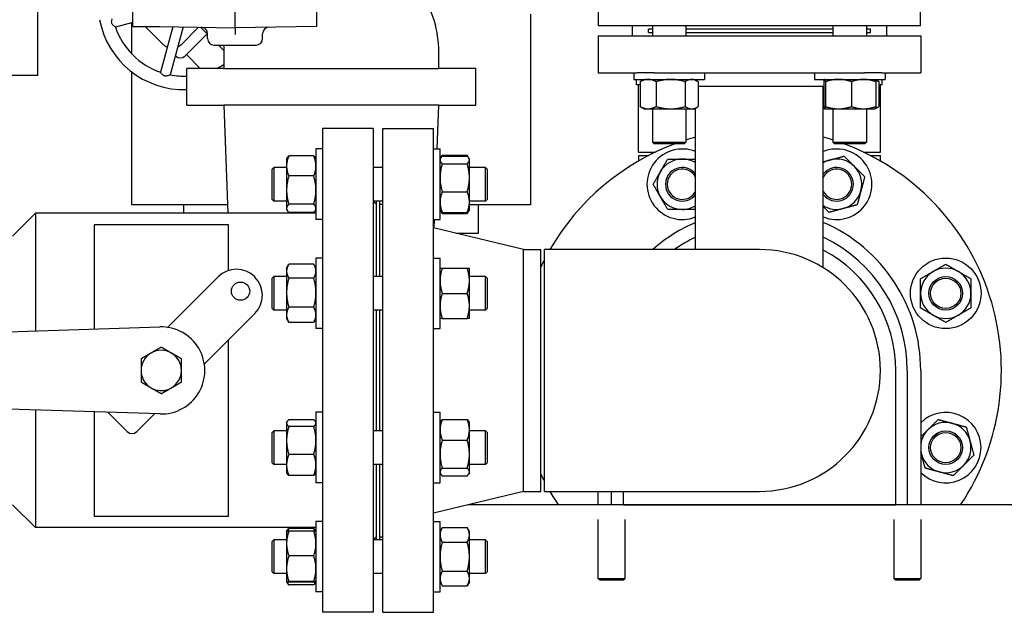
# Model space of a CAD drawing. Header units: inches. Extents: x 5 to 1128, y -85 to 748.
# Tile 261 of 656: x 352 to 370, y 183 to 194. Entities that reach past the tile are written whole.
import ezdxf

# ---------------------------------------------------------------- set-up
doc = ezdxf.new("R2010")
doc.units = ezdxf.units.IN
doc.header["$LTSCALE"] = 32
doc.header["$MEASUREMENT"] = 0
doc.layers.add('Visible (ANSI)', color=7, linetype='Continuous', lineweight=30)

msp = doc.modelspace()

# ---------------------------------------------------------------- linework, layer by layer
at = {"layer": 'Visible (ANSI)'}
for p, q in [((351.98361, 193.53191), (351.98361, 196.92941)), ((353.75531, 194.25702), (353.75531, 195.2067)), ((357.16731, 195.20787), (357.16731, 194.25904)), ((355.65331, 194.23261), (355.65331, 195.07461)), ((362.40957, 194.27166), (362.40957, 194.82678)), ((368.4017, 194.27166), (368.4017, 194.82678)), ((361.14674, 194.48667), (361.14674, 190.94367)), ((353.75531, 194.33163), (353.42959, 194.24435)), ((353.73674, 193.7441), (353.73674, 194.32665)), ((353.75531, 194.25702), (354.25531, 194.25702)), ((353.98374, 194.25702), (354.30835, 193.93241)), ((354.25531, 194.25702), (355.65331, 194.23261)), ((354.49334, 194.25286), (354.26674, 193.4072)), ((354.68706, 194.24948), (354.44834, 193.35854)), ((354.6619, 193.93241), (354.97397, 194.24447)), ((355.1346, 194.12226), (354.72267, 193.71033)), ((355.01308, 194.24379), (355.14131, 194.11556)), ((355.14131, 194.03361), (355.14131, 194.12363)), ((357.16731, 194.25904), (355.65331, 194.23261)), ((355.65331, 194.23261), (355.65331, 194.1126)), ((356.16531, 194.03361), (356.16531, 194.12363)), ((368.4017, 194.27166), (362.40957, 194.27166)), ((363.04343, 194.08617), (363.04343, 194.27166)), ((363.41375, 194.20867), (363.34313, 194.20867)), ((363.34313, 194.14617), (363.34313, 194.20867)), ((363.34313, 194.14617), (363.41375, 194.14617)), ((363.41375, 194.27166), (363.41375, 194.08617)), ((364.03875, 194.27166), (364.03875, 194.08617)), ((366.77251, 194.20867), (364.03875, 194.20867)), ((364.03875, 194.14617), (366.77251, 194.14617)), ((366.77251, 194.27166), (366.77251, 194.08617)), ((367.39751, 194.27166), (367.39751, 194.08617)), ((367.46813, 194.20867), (367.39751, 194.20867)), ((367.39751, 194.14617), (367.46813, 194.14617)), ((367.46813, 194.14617), (367.46813, 194.20867)), ((367.76783, 194.27166), (367.76783, 194.08617)), ((362.40563, 194.08617), (368.40563, 194.08617)), ((362.40563, 194.08617), (362.40563, 193.39617)), ((368.40563, 194.08617), (368.40563, 193.39617)), ((354.38979, 193.86643), (354.3678, 193.88842)), ((355.00344, 193.4795), (354.74764, 193.7353)), ((355.26131, 193.91361), (356.04531, 193.91361)), ((355.34325, 193.91361), (355.44188, 193.81499)), ((355.44174, 193.792), (355.44174, 193.4795)), ((359.44174, 193.4795), (359.44174, 193.792)), ((354.54589, 193.71033), (354.54329, 193.71293)), ((351.98361, 193.34441), (351.98361, 193.53191)), ((353.73674, 190.94367), (353.73674, 193.41077)), ((355.44174, 193.4795), (354.75424, 193.4795)), ((354.75424, 192.792), (354.75424, 193.4795)), ((355.44174, 193.4795), (359.44174, 193.4795)), ((360.12924, 193.4795), (359.44174, 193.4795)), ((360.12924, 192.792), (360.12924, 193.4795)), ((362.40563, 193.39617), (363.13136, 193.39617)), ((363.07, 193.39617), (363.07, 193.27417)), ((363.44918, 193.39617), (363.13136, 193.39617)), ((363.44918, 193.39617), (367.36208, 193.39617)), ((364.3825, 193.39617), (364.3825, 193.27417)), ((366.42876, 193.39617), (366.42876, 193.27417)), ((367.6799, 193.39617), (367.36208, 193.39617)), ((367.6799, 193.39617), (368.40563, 193.39617)), ((367.74126, 193.39617), (367.74126, 193.27417)), ((351.98361, 193.34441), (350.49361, 193.34441)), ((363.07, 193.27417), (364.3825, 193.27417)), ((363.12217, 193.17363), (363.12217, 193.27417)), ((363.18597, 193.2323), (363.18597, 192.76904)), ((363.2575, 193.27417), (363.20221, 193.24225)), ((363.48426, 193.2323), (363.48426, 192.76904)), ((364.02455, 193.2323), (364.02455, 192.76904)), ((364.195, 193.27417), (364.25029, 193.24225)), ((364.26654, 193.2323), (364.26654, 192.76904)), ((366.42876, 193.27417), (367.74126, 193.27417)), ((366.60085, 193.2323), (366.60085, 192.76904)), ((366.61626, 193.27417), (366.61541, 193.27368)), ((366.63336, 193.2323), (366.63336, 192.76904)), ((367.11752, 193.2323), (367.11752, 192.76904)), ((367.55376, 193.27417), (367.55461, 193.27368)), ((367.55461, 193.27368), (367.60905, 193.24225)), ((367.56917, 193.2323), (367.56917, 192.76904)), ((367.6253, 193.2323), (367.6253, 192.76904)), ((367.6891, 193.17363), (367.6891, 193.27417)), ((363.18597, 193.17363), (363.12217, 193.17363)), ((363.15563, 191.92117), (363.15563, 193.17363)), ((364.26654, 193.14617), (366.60085, 193.14617)), ((366.59313, 189.77367), (366.59313, 193.14617)), ((367.6891, 193.17363), (367.6253, 193.17363)), ((367.65563, 191.92117), (367.65563, 193.17363)), ((354.75424, 192.792), (355.44174, 192.792)), ((355.44174, 192.792), (355.51691, 190.78267)), ((359.44174, 192.792), (355.44174, 192.792)), ((359.41135, 191.97947), (359.44174, 192.792)), ((359.44174, 192.792), (360.12924, 192.792)), ((363.2575, 192.72717), (363.20221, 192.75909)), ((363.2575, 192.72717), (363.33511, 192.72717)), ((363.33511, 192.72717), (363.75441, 192.72717)), ((363.41375, 192.72717), (363.41375, 192.10808)), ((363.75441, 192.72717), (364.14555, 192.72717)), ((364.03875, 192.72717), (364.03875, 192.10808)), ((364.14555, 192.72717), (364.195, 192.72717)), ((364.195, 192.72717), (364.25029, 192.75909)), ((364.21813, 190.10867), (364.21813, 192.74052)), ((366.61541, 192.72766), (366.59313, 192.74052)), ((366.61626, 192.72717), (366.61541, 192.72766)), ((366.61626, 192.72717), (366.61711, 192.72717)), ((366.61711, 192.72717), (366.87544, 192.72717)), ((366.77251, 192.72717), (366.77251, 192.10808)), ((366.87544, 192.72717), (367.34335, 192.72717)), ((367.34335, 192.72717), (367.55376, 192.72717)), ((367.39751, 192.72717), (367.39751, 192.10808)), ((367.55376, 192.72717), (367.55461, 192.72766)), ((367.55461, 192.72766), (367.60905, 192.75909)), ((357.28063, 192.35867), (357.28063, 183.35867)), ((358.22063, 192.35867), (357.28063, 192.35867)), ((358.22063, 192.35867), (358.22063, 183.35867)), ((358.40313, 183.35867), (358.40313, 192.35867)), ((358.40313, 192.35867), (359.34313, 192.35867)), ((359.34313, 183.35867), (359.34313, 192.35867)), ((363.41375, 192.10808), (364.03875, 192.10808)), ((363.44505, 192.07678), (363.41375, 192.10808)), ((364.00745, 192.07678), (364.03875, 192.10808)), ((366.77251, 192.10808), (367.39751, 192.10808)), ((366.80381, 192.07678), (366.77251, 192.10808)), ((367.36621, 192.07678), (367.39751, 192.10808)), ((357.15863, 191.97992), (357.15863, 190.66742)), ((357.28063, 191.97992), (357.15863, 191.97992)), ((359.34313, 191.97947), (359.46513, 191.97947)), ((359.46513, 190.66697), (359.46513, 191.97947)), ((363.15563, 191.92117), (363.47015, 191.92117)), ((364.00745, 192.07678), (363.44505, 192.07678)), ((367.36621, 192.07678), (366.80381, 192.07678)), ((367.34112, 191.92117), (367.65563, 191.92117)), ((356.61163, 191.79242), (356.62327, 191.81258)), ((356.61163, 191.79242), (356.61163, 191.66374)), ((357.11677, 191.85), (356.6535, 191.85)), ((357.15863, 191.79242), (357.147, 191.81258)), ((359.46513, 191.79197), (359.47468, 191.8085)), ((359.47468, 191.8085), (359.507, 191.86448)), ((359.507, 191.86448), (359.97027, 191.86448)), ((359.507, 191.84604), (359.97027, 191.84604)), ((360.00259, 191.8085), (359.97027, 191.86448)), ((360.01213, 191.79197), (360.00259, 191.8085)), ((360.01213, 191.776), (360.01213, 191.79197)), ((360.01213, 191.44454), (360.01213, 191.776)), ((363.15563, 191.85867), (363.34408, 191.85867)), ((363.15563, 191.85867), (363.15563, 191.75578)), ((367.46719, 191.85867), (367.65563, 191.85867)), ((367.65563, 191.75578), (367.65563, 191.85867)), ((356.34313, 191.60442), (356.37443, 191.63572)), ((356.34313, 191.04202), (356.34313, 191.60442)), ((356.37443, 191.63572), (356.37443, 191.01072)), ((356.61163, 191.63572), (356.37443, 191.63572)), ((356.61163, 191.66374), (356.61163, 191.21432)), ((358.40313, 191.63572), (358.22063, 191.63572)), ((359.507, 191.70595), (359.97027, 191.70595)), ((360.31183, 191.63572), (360.01213, 191.63572)), ((360.31183, 191.01072), (360.31183, 191.63572)), ((360.34313, 191.60442), (360.31183, 191.63572)), ((360.34313, 191.60442), (360.34313, 191.04202)), ((357.11677, 191.47748), (356.6535, 191.47748)), ((360.01213, 190.99176), (360.01213, 191.44454)), ((356.61163, 191.21432), (356.61163, 190.87425)), ((359.507, 191.18313), (359.97027, 191.18313)), ((356.34313, 191.04202), (356.37443, 191.01072)), ((356.61163, 191.01072), (356.37443, 191.01072)), ((358.40313, 191.01072), (358.22063, 191.01072)), ((358.28063, 190.95367), (358.22358, 191.01072)), ((358.28063, 191.01072), (358.28063, 189.60623)), ((358.34313, 189.60623), (358.34313, 191.01072)), ((360.31183, 191.01072), (360.01213, 191.01072)), ((360.01213, 190.85447), (360.01213, 190.99176)), ((360.34313, 191.04202), (360.31183, 191.01072)), ((355.51088, 190.94367), (353.73674, 190.94367)), ((354.70174, 190.78267), (354.70174, 190.94367)), ((356.61163, 190.87425), (356.61163, 190.85492)), ((356.61163, 190.85492), (356.62327, 190.83476)), ((357.11677, 190.95115), (356.6535, 190.95115)), ((357.15863, 190.85492), (357.147, 190.83476)), ((358.34313, 190.95367), (358.40313, 190.95367)), ((359.46513, 190.85447), (359.47468, 190.83793)), ((359.47468, 190.83793), (359.507, 190.78195)), ((360.00259, 190.83793), (359.97027, 190.78195)), ((360.01213, 190.85447), (360.00259, 190.83793)), ((361.14674, 190.94367), (360.01213, 190.94367)), ((360.18174, 190.41367), (360.18174, 190.94367)), ((351.51663, 190.35867), (351.94063, 190.78267)), ((351.94063, 190.78267), (351.94063, 188.59516)), ((357.15863, 190.78267), (351.94063, 190.78267)), ((357.11677, 190.79734), (356.6535, 190.79734)), ((357.28063, 190.66742), (357.15863, 190.66742)), ((359.34313, 190.66697), (359.46513, 190.66697)), ((359.3564, 190.51046), (359.36225, 190.66697)), ((359.507, 190.8004), (359.97027, 190.8004)), ((359.507, 190.78195), (359.97027, 190.78195)), ((355.53063, 190.56917), (353.03063, 190.56917)), ((353.03063, 190.56917), (353.03063, 188.62959)), ((355.53063, 189.71703), (355.53063, 190.56917)), ((361.01647, 190.10867), (359.34313, 190.51367)), ((359.7563, 190.41367), (360.18174, 190.41367)), ((361.01647, 185.60867), (361.01647, 190.10867)), ((361.01647, 190.10867), (361.34313, 190.10867)), ((361.34313, 185.60867), (361.34313, 190.10867)), ((361.40563, 185.60867), (361.40563, 190.10867)), ((365.40563, 190.10867), (361.40563, 190.10867)), ((357.15863, 189.95035), (357.15863, 188.63785)), ((357.28063, 189.95035), (357.15863, 189.95035)), ((359.34313, 189.94998), (359.46513, 189.94998)), ((359.46513, 188.63748), (359.46513, 189.94998)), ((356.61163, 189.76285), (356.64892, 189.82743)), ((356.61163, 189.76285), (356.61163, 189.70608)), ((356.61163, 189.70608), (356.61163, 189.30645)), ((357.11677, 189.83517), (356.6535, 189.83517)), ((357.15863, 189.76285), (357.12134, 189.82743)), ((359.507, 189.76248), (359.97027, 189.76248)), ((360.01213, 189.52811), (360.01213, 189.76248)), ((366.58685, 189.77367), (366.59313, 189.77367)), ((354.41564, 188.67533), (355.34059, 189.60027)), ((356.01941, 189.60027), (356.02224, 189.59745)), ((356.34313, 189.57493), (356.37443, 189.60623)), ((356.34313, 189.01253), (356.34313, 189.57493)), ((356.37443, 189.60623), (356.37443, 188.98123)), ((356.61163, 189.60623), (356.37443, 189.60623)), ((357.11677, 189.57698), (356.6535, 189.57698)), ((358.40313, 189.60623), (358.22063, 189.60623)), ((360.31183, 189.60623), (360.01213, 189.60623)), ((360.01213, 189.05936), (360.01213, 189.52811)), ((360.31183, 188.98123), (360.31183, 189.60623)), ((360.34313, 189.57493), (360.31183, 189.60623)), ((360.34313, 189.57493), (360.34313, 189.01253)), ((356.61163, 189.30645), (356.61163, 188.89446)), ((359.507, 189.29373), (359.97027, 189.29373)), ((356.34313, 189.01253), (356.37443, 188.98123)), ((356.61163, 188.98123), (356.37443, 188.98123)), ((357.11677, 189.03591), (356.6535, 189.03591)), ((358.40313, 188.98123), (358.22063, 188.98123)), ((358.28063, 188.98123), (358.28063, 186.73611)), ((358.34313, 186.73611), (358.34313, 188.98123)), ((360.01213, 188.82498), (360.01213, 189.05936)), ((360.31183, 188.98123), (360.01213, 188.98123)), ((360.34313, 189.01253), (360.31183, 188.98123)), ((356.02224, 188.91862), (355.09729, 187.99368)), ((356.61163, 188.89446), (356.61163, 188.82535)), ((356.61163, 188.82535), (356.64892, 188.76076)), ((357.15863, 188.82535), (357.12134, 188.76076)), ((359.507, 188.82498), (359.97027, 188.82498)), ((340.64864, 188.23848), (354.25506, 188.66827)), ((357.11677, 188.75302), (356.6535, 188.75302)), ((357.28063, 188.63785), (357.15863, 188.63785)), ((359.34313, 188.63748), (359.46513, 188.63748)), ((355.53063, 185.14817), (355.53063, 188.42702)), ((367.94201, 185.35867), (367.94201, 187.85867)), ((368.15563, 187.85867), (368.15563, 185.35867)), ((368.40563, 187.85867), (368.40563, 185.35867)), ((354.06299, 187.55329), (354.12498, 187.5175)), ((354.46474, 187.53197), (354.47151, 187.53588)), ((354.25506, 187.04907), (340.64864, 187.47886)), ((351.94063, 187.12218), (351.94063, 184.93467)), ((353.03063, 187.08775), (353.03063, 185.14817)), ((353.64919, 186.72235), (353.29204, 187.07949)), ((354.14562, 187.04201), (353.82596, 186.72235)), ((357.15863, 187.07992), (357.15863, 185.76742)), ((357.28063, 187.07992), (357.15863, 187.07992)), ((359.34313, 187.07986), (359.46513, 187.07986)), ((359.46513, 185.76736), (359.46513, 187.07986)), ((356.61163, 186.89242), (356.61931, 186.90572)), ((356.61163, 186.89242), (356.61163, 186.87949)), ((356.61163, 186.87949), (356.61163, 186.55688)), ((357.11677, 186.94262), (356.6535, 186.94262)), ((357.11677, 186.81635), (356.6535, 186.81635)), ((357.15863, 186.89242), (357.15095, 186.90572)), ((359.46513, 186.89236), (359.47468, 186.90889)), ((359.507, 186.94643), (359.97027, 186.94643)), ((360.01213, 186.89236), (360.00259, 186.90889)), ((360.01213, 186.75506), (360.01213, 186.89236)), ((356.34313, 186.70481), (356.37443, 186.73611)), ((356.34313, 186.14241), (356.34313, 186.70481)), ((356.37443, 186.73611), (356.37443, 186.11111)), ((356.61163, 186.73611), (356.37443, 186.73611)), ((358.40313, 186.73611), (358.22063, 186.73611)), ((360.01213, 186.30229), (360.01213, 186.75506)), ((360.31183, 186.73611), (360.01213, 186.73611)), ((360.31183, 186.11111), (360.31183, 186.73611)), ((360.34313, 186.70481), (360.31183, 186.73611)), ((360.34313, 186.70481), (360.34313, 186.14241)), ((356.61163, 186.55688), (356.61163, 186.10106)), ((359.507, 186.5637), (359.97027, 186.5637)), ((357.11677, 186.2974), (356.6535, 186.2974)), ((360.01213, 185.97083), (360.01213, 186.30229)), ((356.34313, 186.14241), (356.37443, 186.11111)), ((356.61163, 186.11111), (356.37443, 186.11111)), ((356.61163, 186.10106), (356.61163, 185.95492)), ((358.40313, 186.11111), (358.22063, 186.11111)), ((358.28063, 186.11111), (358.28063, 184.70662)), ((358.34313, 184.70662), (358.34313, 186.11111)), ((360.31183, 186.11111), (360.01213, 186.11111)), ((360.34313, 186.14241), (360.31183, 186.11111)), ((356.61163, 185.95492), (356.61931, 185.94162)), ((357.11677, 185.90472), (356.6535, 185.90472)), ((357.15863, 185.95492), (357.15095, 185.94162)), ((359.46513, 185.95486), (359.47468, 185.93832)), ((359.507, 186.04087), (359.97027, 186.04087)), ((359.507, 185.90078), (359.97027, 185.90078)), ((360.01213, 185.95486), (360.00259, 185.93832)), ((360.01213, 185.95486), (360.01213, 185.97083)), ((357.28063, 185.76742), (357.15863, 185.76742)), ((359.34313, 185.76736), (359.46513, 185.76736)), ((361.01647, 185.60867), (359.34313, 185.20367)), ((361.01647, 185.60867), (361.34313, 185.60867)), ((361.40563, 185.60867), (365.40563, 185.60867)), ((362.40563, 185.35867), (362.40563, 185.60867)), ((362.65563, 185.35867), (362.65563, 185.60867)), ((362.86925, 185.60867), (362.86925, 185.35867)), ((351.51663, 185.35867), (351.94063, 184.93467)), ((372.44691, 185.35867), (359.98354, 185.35867)), ((362.86925, 185.35867), (367.94201, 185.35867)), ((353.03063, 185.14817), (355.53063, 185.14817)), ((357.15863, 185.0501), (357.15863, 183.7376)), ((357.28063, 185.0501), (357.15863, 185.0501)), ((359.34313, 185.05037), (359.46513, 185.05037)), ((359.46513, 183.73787), (359.46513, 185.05037)), ((362.40563, 183.98992), (362.40563, 185.08547)), ((362.90563, 183.98992), (362.90563, 185.08547)), ((367.90563, 185.08547), (367.90563, 183.98992)), ((368.40563, 185.08547), (368.40563, 183.98992)), ((357.15863, 184.93467), (351.94063, 184.93467)), ((356.61163, 184.8626), (356.61173, 184.86276)), ((356.61163, 184.8626), (356.61163, 184.63883)), ((356.61202, 184.8631), (356.62327, 184.88258)), ((357.11677, 184.92), (356.6535, 184.92)), ((357.11677, 184.86956), (356.6535, 184.86956)), ((357.15824, 184.8631), (357.147, 184.88258)), ((357.15863, 184.8626), (357.15854, 184.86276)), ((358.28063, 184.76367), (358.22358, 184.70662)), ((358.34313, 184.76367), (358.40313, 184.76367)), ((359.46513, 184.86287), (359.507, 184.93539)), ((359.507, 184.93539), (359.97027, 184.93539)), ((360.01213, 184.86287), (359.97027, 184.93539)), ((360.01213, 184.80007), (360.01213, 184.86287)), ((360.01213, 184.39412), (360.01213, 184.80007)), ((356.34313, 184.67532), (356.37443, 184.70662)), ((356.34313, 184.11292), (356.34313, 184.67532)), ((356.37443, 184.70662), (356.37443, 184.08162)), ((356.61163, 184.70662), (356.37443, 184.70662)), ((356.61163, 184.63883), (356.61163, 184.17025)), ((358.40313, 184.70662), (358.22063, 184.70662)), ((359.507, 184.66475), (359.97027, 184.66475)), ((360.31183, 184.70662), (360.01213, 184.70662)), ((360.31183, 184.08162), (360.31183, 184.70662)), ((360.34313, 184.67532), (360.31183, 184.70662)), ((360.34313, 184.67532), (360.34313, 184.11292)), ((357.11677, 184.40811), (356.6535, 184.40811)), ((360.01213, 183.98817), (360.01213, 184.39412)), ((356.34313, 184.11292), (356.37443, 184.08162)), ((356.61163, 184.08162), (356.37443, 184.08162)), ((356.61163, 184.17025), (356.61163, 183.92526)), ((358.40313, 184.08162), (358.22063, 184.08162)), ((359.507, 184.12349), (359.97027, 184.12349)), ((360.31183, 184.08162), (360.01213, 184.08162)), ((360.34313, 184.11292), (360.31183, 184.08162)), ((356.61163, 183.92526), (356.61163, 183.9251)), ((356.61163, 183.9251), (356.61163, 183.92492)), ((356.61163, 183.9251), (356.61173, 183.92493)), ((356.61163, 183.92492), (356.62327, 183.90476)), ((357.11677, 183.93239), (356.6535, 183.93239)), ((357.11677, 183.91813), (356.6535, 183.91813)), ((357.11677, 183.86734), (356.6535, 183.86734)), ((357.15863, 183.92492), (357.147, 183.90476)), ((357.15863, 183.9251), (357.15854, 183.92493)), ((359.46513, 183.92537), (359.507, 183.85286)), ((359.507, 183.85286), (359.97027, 183.85286)), ((360.01213, 183.92537), (359.97027, 183.85286)), ((360.01213, 183.92537), (360.01213, 183.98817)), ((362.40563, 183.98992), (362.90563, 183.98992)), ((362.43688, 183.95867), (362.40563, 183.98992)), ((362.87438, 183.95867), (362.43688, 183.95867)), ((362.87438, 183.95867), (362.90563, 183.98992)), ((367.90563, 183.98992), (368.40563, 183.98992)), ((367.93688, 183.95867), (367.90563, 183.98992)), ((368.37438, 183.95867), (367.93688, 183.95867)), ((368.37438, 183.95867), (368.40563, 183.98992)), ((357.28063, 183.7376), (357.15863, 183.7376)), ((359.34313, 183.73787), (359.46513, 183.73787)), ((358.22063, 183.35867), (357.28063, 183.35867)), ((358.40313, 183.35867), (359.34313, 183.35867))]:
    msp.add_line(p, q, dxfattribs=at)
for centre, radius in [((368.87018, 189.29373), 0.65625), ((368.87018, 189.29373), 0.31271), ((368.87018, 189.29373), 0.3125), ((368.87018, 189.29373), 0.2812), ((355.75566, 189.33369), 0.17), ((368.87018, 186.42361), 0.31271), ((368.87018, 186.42361), 0.3125), ((368.87018, 186.42361), 0.2812)]:
    msp.add_circle(centre, radius, dxfattribs=at)
for centre, radius, start, end in [((357.44174, 193.792), 2, 0, 32.886785), ((354.7061, 194.68371), 1.6, 190.737376, 271.724419), ((354.7061, 194.68371), 1.35, 198.992715, 251.007285), ((355.02131, 194.12363), 0.12, 0, 89), ((356.28531, 194.12363), 0.12, 91, 180), ((354.48512, 194.10918), 0.25, 225, 248.279539), ((354.48512, 194.10918), 0.25, 294.4181, 315), ((355.26131, 194.03361), 0.12, 180, 270), ((356.04531, 194.03361), 0.12, 270, 0), ((357.44174, 193.792), 2, 176.513935, 180), ((354.63428, 193.79872), 0.125, 225, 315), ((354.7061, 194.68371), 1.35, 296.874005, 303.01948), ((354.7061, 194.68371), 1.35, 258.992715, 272.043881), ((365.40563, 187.85867), 4.5, 105.300941, 107.683025), ((365.40563, 187.85867), 4.5, 72.316975, 74.699059), ((365.40563, 187.85867), 4.5, 110.38753, 150), ((363.97057, 191.32322), 0.65625, 67.837256, 292.162744), ((366.8407, 191.32322), 0.65625, 247.837256, 112.162744), ((365.40563, 187.85867), 4.5, 326.251011, 69.61247), ((363.97057, 191.32322), 0.46875, 90, 150), ((363.97057, 191.32322), 0.46875, 58.120528, 90), ((366.8407, 191.32322), 0.46875, 105, 121.879472), ((366.8407, 191.32322), 0.46875, 45, 105), ((363.97057, 191.32322), 0.46875, 150, 210), ((363.97057, 191.32322), 0.31271, 37.657273, 322.342727), ((363.97057, 191.32322), 0.3125, 37.608306, 322.391694), ((363.97057, 191.32322), 0.2812, 28.311757, 331.688243), ((366.8407, 191.32322), 0.31271, 217.657273, 142.342727), ((366.8407, 191.32322), 0.3125, 217.608306, 142.391694), ((366.8407, 191.32322), 0.2812, 208.311757, 151.688243), ((366.8407, 191.32322), 0.46875, 345, 45), ((366.8407, 191.32322), 0.46875, 285, 345), ((363.97057, 191.32322), 0.46875, 210, 270), ((357.44174, 187.85867), 3, 95.415072, 95.528088), ((363.97057, 191.32322), 0.46875, 270, 301.879472), ((366.8407, 191.32322), 0.46875, 238.120528, 285), ((357.44174, 187.85867), 3, 101.605475, 102.924238), ((365.40563, 187.85867), 3, 113.317957, 131.409622), ((365.40563, 187.85867), 3, 0, 66.682043), ((365.40563, 187.85867), 2.75, 115.583002, 125.096801), ((365.40563, 187.85867), 2.75, 0, 64.416998), ((365.40563, 187.85867), 2.25, 270, 90), ((365.40563, 187.85867), 2.53638, 0, 62.083333), ((365.40563, 187.85867), 4.5, 152.733956, 154.525631), ((355.68, 189.26086), 0.48, 45, 135), ((368.87018, 189.29373), 0.46875, 60, 120), ((355.68283, 189.25803), 0.48, 315, 45), ((368.87018, 189.29373), 0.46875, 120, 180), ((368.87018, 189.29373), 0.46875, 0, 60), ((368.87018, 189.29373), 0.46875, 180, 240), ((368.87018, 189.29373), 0.46875, 300, 0), ((368.87018, 189.29373), 0.46875, 240, 300), ((354.28063, 187.85867), 0.81, 268.190802, 91.809198), ((354.32726, 188.76372), 0.125, 304.104347, 315), ((354.28063, 187.85867), 0.375, 120, 180), ((354.28063, 187.85867), 0.375, 60, 120), ((354.28063, 187.85867), 0.375, 0, 60), ((355.18568, 187.90529), 0.125, 135, 145.895653), ((354.28063, 187.85867), 0.375, 180, 234.523496), ((354.28063, 187.85867), 0.375, 300.597117, 0), ((354.28063, 187.85867), 0.375, 245.476504, 299.402883), ((354.23401, 186.95362), 0.125, 127.965535, 135), ((368.87018, 186.42361), 0.65625, 224.937066, 135.062934), ((368.87018, 186.42361), 0.46875, 75, 135), ((368.87018, 186.42361), 0.46875, 15, 75), ((353.73757, 186.81074), 0.125, 225, 315), ((368.87018, 186.42361), 0.46875, 135, 172.322724), ((368.87018, 186.42361), 0.46875, 315, 15), ((368.87018, 186.42361), 0.46875, 187.677276, 195), ((368.87018, 186.42361), 0.46875, 195, 255), ((368.87018, 186.42361), 0.46875, 255, 315), ((365.40563, 187.85867), 4.5, 205.474369, 207.266044), ((365.40563, 187.85867), 4.5, 210, 213.748989)]:
    msp.add_arc(centre, radius, start, end, dxfattribs=at)
for points, knots in [([(353.42959, 194.24435), (353.42959, 194.24435), (353.42871, 194.24498), (353.42431, 194.24816), (353.41966, 194.25155), (353.40744, 194.26115), (353.39957, 194.26766), (353.38616, 194.28081), (353.38048, 194.28701), (353.37139, 194.29947), (353.36775, 194.30549), (353.36397, 194.31415), (353.36313, 194.3163), (353.36206, 194.31947), (353.36175, 194.32045), (353.36124, 194.32217), (353.36104, 194.3229), (353.36066, 194.32434), (353.36049, 194.32503), (353.36006, 194.32687), (353.35982, 194.32802), (353.35906, 194.33211), (353.35868, 194.33506), (353.35774, 194.34753), (353.35863, 194.35685), (353.36212, 194.37581), (353.36511, 194.38578), (353.3687, 194.39607), (353.36921, 194.39749), (353.36972, 194.39888)], [-1.159920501, -1.159920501, -1.159920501, -1.159920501, -1.106581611, -1.106581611, -1.021616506, -1.021616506, -0.92624701, -0.92624701, -0.858338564, -0.858338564, -0.804308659, -0.804308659, -0.786846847, -0.786846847, -0.779072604, -0.779072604, -0.773264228, -0.773264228, -0.767822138, -0.767822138, -0.758830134, -0.758830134, -0.735798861, -0.735798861, -0.661342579, -0.661342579, -0.572803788, -0.572803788, -0.558141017, -0.558141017, -0.558141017, -0.558141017]), ([(354.44834, 193.35854), (354.44834, 193.35854), (354.44735, 193.35809), (354.4424, 193.35587), (354.43713, 193.35354), (354.42271, 193.34776), (354.41314, 193.34419), (354.39505, 193.33916), (354.38684, 193.33734), (354.37151, 193.3357), (354.36447, 193.33556), (354.35508, 193.33661), (354.3528, 193.33696), (354.34952, 193.33762), (354.34852, 193.33784), (354.34677, 193.33826), (354.34603, 193.33845), (354.3446, 193.33884), (354.34392, 193.33904), (354.34211, 193.33959), (354.34099, 193.33995), (354.33706, 193.34134), (354.33432, 193.34249), (354.32305, 193.3479), (354.31543, 193.35334), (354.30076, 193.36584), (354.29361, 193.37341), (354.2813, 193.38771), (354.27625, 193.39429), (354.26977, 193.40296), (354.26787, 193.40562), (354.26686, 193.40703), (354.26674, 193.4072), (354.26674, 193.4072)], [-1.159920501, -1.159920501, -1.159920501, -1.159920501, -1.106581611, -1.106581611, -1.021616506, -1.021616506, -0.92624701, -0.92624701, -0.858338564, -0.858338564, -0.804308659, -0.804308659, -0.786846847, -0.786846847, -0.779072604, -0.779072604, -0.773264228, -0.773264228, -0.767822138, -0.767822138, -0.758830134, -0.758830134, -0.735798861, -0.735798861, -0.661342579, -0.661342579, -0.572803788, -0.572803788, -0.482638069, -0.482638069, -0.410214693, -0.410214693, -0.386508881, -0.386508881, -0.386508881, -0.386508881])]:
    msp.add_open_spline(points, degree=3, knots=knots, dxfattribs=at)
for points, weights in [([(363.33511, 193.27417), (363.26589, 193.27417), (363.18597, 193.2323)], [1, 1.0379548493, 1]), ([(363.18597, 193.2323), (363.19422, 193.23763), (363.20221, 193.24225)], [1, 1.00467764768, 1.00820232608]), ([(363.48426, 193.2323), (363.40434, 193.27417), (363.33511, 193.27417)], [1, 1.0379548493, 1]), ([(363.75441, 193.27417), (363.62903, 193.27417), (363.48426, 193.2323)], [1, 1.0379548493, 1]), ([(364.02455, 193.2323), (363.87978, 193.27417), (363.75441, 193.27417)], [1, 1.0379548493, 1]), ([(364.14555, 193.27417), (364.08939, 193.27417), (364.02455, 193.2323)], [1, 1.0379548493, 1]), ([(364.26654, 193.2323), (364.2017, 193.27417), (364.14555, 193.27417)], [1, 1.0379548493, 1]), ([(366.61711, 193.27417), (366.60956, 193.27417), (366.60085, 193.2323)], [1, 1.0379548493, 1]), ([(366.63336, 193.2323), (366.62465, 193.27417), (366.61711, 193.27417)], [1, 1.0379548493, 1]), ([(366.87544, 193.27417), (366.76309, 193.27417), (366.63336, 193.2323)], [1, 1.0379548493, 1]), ([(367.11752, 193.2323), (366.98779, 193.27417), (366.87544, 193.27417)], [1, 1.0379548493, 1]), ([(367.34335, 193.27417), (367.23854, 193.27417), (367.11752, 193.2323)], [1, 1.0379548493, 1]), ([(367.56917, 193.2323), (367.44815, 193.27417), (367.34335, 193.27417)], [1, 1.0379548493, 1]), ([(367.55461, 193.27368), (367.56137, 193.26977), (367.56917, 193.2323)], [1.00734393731, 1.03383587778, 1]), ([(367.6253, 193.2323), (367.59111, 193.25438), (367.56046, 193.26462)], [1, 1.01965956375, 1.01895290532]), ([(363.18597, 192.76904), (363.26589, 192.72717), (363.33511, 192.72717)], [1, 1.0379548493, 1]), ([(363.20221, 192.75909), (363.19422, 192.76371), (363.18597, 192.76904)], [1.00820232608, 1.00467764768, 1]), ([(363.33511, 192.72717), (363.40434, 192.72717), (363.48426, 192.76904)], [1, 1.0379548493, 1]), ([(363.48426, 192.76904), (363.62903, 192.72717), (363.75441, 192.72717)], [1, 1.0379548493, 1]), ([(363.75441, 192.72717), (363.87978, 192.72717), (364.02455, 192.76904)], [1, 1.0379548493, 1]), ([(364.02455, 192.76904), (364.08939, 192.72717), (364.14555, 192.72717)], [1, 1.0379548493, 1]), ([(364.14555, 192.72717), (364.2017, 192.72717), (364.26654, 192.76904)], [1, 1.0379548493, 1]), ([(366.59313, 192.74702), (366.60049, 192.74422), (366.60772, 192.74182)], [1.01611822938, 1.01754865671, 1.01826345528]), ([(366.60085, 192.76904), (366.60956, 192.72717), (366.61711, 192.72717)], [1, 1.0379548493, 1]), ([(366.61711, 192.72717), (366.62465, 192.72717), (366.63336, 192.76904)], [1, 1.0379548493, 1]), ([(366.63336, 192.76904), (366.76309, 192.72717), (366.87544, 192.72717)], [1, 1.0379548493, 1]), ([(366.87544, 192.72717), (366.98779, 192.72717), (367.11752, 192.76904)], [1, 1.0379548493, 1]), ([(367.11752, 192.76904), (367.23854, 192.72717), (367.34335, 192.72717)], [1, 1.0379548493, 1]), ([(367.34335, 192.72717), (367.44815, 192.72717), (367.56917, 192.76904)], [1, 1.0379548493, 1]), ([(367.56917, 192.76904), (367.56137, 192.73156), (367.55461, 192.72766)], [1, 1.03383587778, 1.00734393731]), ([(367.56046, 192.73672), (367.59111, 192.74696), (367.6253, 192.76904)], [1.01895290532, 1.01965956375, 1]), ([(356.6535, 191.85), (356.61163, 191.75019), (356.61163, 191.66374)], [1, 1.0379548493, 1]), ([(356.62327, 191.81258), (356.63352, 191.83034), (356.6535, 191.85)], [1.01889881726, 1.01775604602, 1]), ([(357.15863, 191.66374), (357.15863, 191.75019), (357.11677, 191.85)], [1, 1.0379548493, 1]), ([(357.11677, 191.85), (357.13674, 191.83034), (357.147, 191.81258)], [1, 1.01775604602, 1.01889881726]), ([(359.507, 191.84604), (359.46513, 191.8085), (359.46513, 191.776)], [1, 1.0379548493, 1]), ([(359.46513, 191.776), (359.46513, 191.74349), (359.507, 191.70595)], [1, 1.0379548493, 1]), ([(359.507, 191.86448), (359.49561, 191.84475), (359.48743, 191.82625)], [1, 1.01005189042, 1.01477953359]), ([(359.98983, 191.82625), (359.98166, 191.84475), (359.97027, 191.86448)], [1.01477953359, 1.01005189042, 1]), ([(360.01213, 191.776), (360.01213, 191.8085), (359.97027, 191.84604)], [1, 1.0379548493, 1]), ([(359.97027, 191.70595), (360.01213, 191.74349), (360.01213, 191.776)], [1, 1.0379548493, 1]), ([(363.56462, 191.55759), (363.62742, 191.66637), (363.69994, 191.79197)], [1, 1.0379548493, 1]), ([(363.69994, 191.79197), (363.84497, 191.79197), (363.97057, 191.79197)], [1, 1.0379548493, 1]), ([(363.97057, 191.79197), (364.08675, 191.79197), (364.21813, 191.79197)], [1, 1.03500756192, 1.00543684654]), ([(366.59313, 191.74217), (366.65743, 191.7594), (366.71937, 191.776)], [1.01897731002, 1.01902406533, 1]), ([(366.71937, 191.776), (366.8407, 191.8085), (366.98079, 191.84604)], [1, 1.0379548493, 1]), ([(366.98079, 191.84604), (367.08334, 191.74349), (367.17215, 191.65467)], [1, 1.0379548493, 1]), ([(356.61163, 191.66374), (356.61163, 191.5773), (356.6535, 191.47748)], [1, 1.0379548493, 1]), ([(357.11677, 191.47748), (357.15863, 191.5773), (357.15863, 191.66374)], [1, 1.0379548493, 1]), ([(359.507, 191.70595), (359.46513, 191.56586), (359.46513, 191.44454)], [1, 1.0379548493, 1]), ([(360.01213, 191.44454), (360.01213, 191.56586), (359.97027, 191.70595)], [1, 1.0379548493, 1]), ([(363.4293, 191.32322), (363.50182, 191.44882), (363.56462, 191.55759)], [1, 1.0379548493, 1]), ([(367.17215, 191.65467), (367.26097, 191.56586), (367.36352, 191.46331)], [1, 1.0379548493, 1]), ([(356.6535, 191.47748), (356.61163, 191.33645), (356.61163, 191.21432)], [1, 1.0379548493, 1]), ([(357.15863, 191.21432), (357.15863, 191.33645), (357.11677, 191.47748)], [1, 1.0379548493, 1]), ([(359.46513, 191.44454), (359.46513, 191.32322), (359.507, 191.18313)], [1, 1.0379548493, 1]), ([(359.97027, 191.18313), (360.01213, 191.32322), (360.01213, 191.44454)], [1, 1.0379548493, 1]), ([(367.36352, 191.46331), (367.32598, 191.32322), (367.29347, 191.2019)], [1, 1.0379548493, 1]), ([(356.61163, 191.21432), (356.61163, 191.09218), (356.6535, 190.95115)], [1, 1.0379548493, 1]), ([(357.11677, 190.95115), (357.15863, 191.09218), (357.15863, 191.21432)], [1, 1.0379548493, 1]), ([(359.507, 191.18313), (359.46513, 191.08057), (359.46513, 190.99176)], [1, 1.0379548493, 1]), ([(360.01213, 190.99176), (360.01213, 191.08057), (359.97027, 191.18313)], [1, 1.0379548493, 1]), ([(363.56462, 191.08884), (363.50182, 191.19762), (363.4293, 191.32322)], [1, 1.0379548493, 1]), ([(367.29347, 191.2019), (367.26097, 191.08057), (367.22343, 190.94048)], [1, 1.0379548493, 1]), ([(359.46513, 190.99176), (359.46513, 190.90295), (359.507, 190.8004)], [1, 1.0379548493, 1]), ([(359.97027, 190.8004), (360.01213, 190.90295), (360.01213, 190.99176)], [1, 1.0379548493, 1]), ([(363.69994, 190.85447), (363.62742, 190.98007), (363.56462, 191.08884)], [1, 1.0379548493, 1]), ([(356.6535, 190.95115), (356.61163, 190.90994), (356.61163, 190.87425)], [1, 1.0379548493, 1]), ([(356.61163, 190.87425), (356.61163, 190.83855), (356.6535, 190.79734)], [1, 1.0379548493, 1]), ([(357.15863, 190.87425), (357.15863, 190.90994), (357.11677, 190.95115)], [1, 1.0379548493, 1]), ([(357.11677, 190.79734), (357.15863, 190.83855), (357.15863, 190.87425)], [1, 1.0379548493, 1]), ([(359.507, 190.8004), (359.48492, 190.82019), (359.47468, 190.83793)], [1, 1.01965956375, 1.01895290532]), ([(359.48743, 190.82019), (359.49561, 190.80169), (359.507, 190.78195)], [1.01477953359, 1.01005189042, 1]), ([(360.00259, 190.83793), (359.99234, 190.82019), (359.97027, 190.8004)], [1.01895290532, 1.01965956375, 1]), ([(359.97027, 190.78195), (359.98166, 190.80169), (359.98983, 190.82019)], [1, 1.01005189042, 1.01477953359]), ([(363.97057, 190.85447), (363.84497, 190.85447), (363.69994, 190.85447)], [1, 1.0379548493, 1]), ([(364.21813, 190.85447), (364.08675, 190.85447), (363.97057, 190.85447)], [1.00543684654, 1.03500756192, 1]), ([(366.70061, 190.8004), (366.64384, 190.85716), (366.59313, 190.90787)], [1, 1.02065821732, 1.0188285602]), ([(366.96202, 190.87044), (366.8407, 190.83793), (366.70061, 190.8004)], [1, 1.0379548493, 1]), ([(367.22343, 190.94048), (367.08334, 190.90295), (366.96202, 190.87044)], [1, 1.0379548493, 1]), ([(356.6535, 189.83517), (356.61163, 189.76599), (356.61163, 189.70608)], [1, 1.0379548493, 1]), ([(356.61163, 189.70608), (356.61163, 189.64617), (356.6535, 189.57698)], [1, 1.0379548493, 1]), ([(357.15863, 189.70608), (357.15863, 189.76599), (357.11677, 189.83517)], [1, 1.0379548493, 1]), ([(357.11677, 189.57698), (357.15863, 189.64617), (357.15863, 189.70608)], [1, 1.0379548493, 1]), ([(359.46513, 189.76248), (359.46513, 189.76248), (359.507, 189.76248)], [1, 1.0379548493, 1]), ([(359.507, 189.76248), (359.46513, 189.63688), (359.46513, 189.52811)], [1, 1.0379548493, 1]), ([(359.97027, 189.76248), (360.01213, 189.76248), (360.01213, 189.76248)], [1, 1.0379548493, 1]), ([(360.01213, 189.52811), (360.01213, 189.63688), (359.97027, 189.76248)], [1, 1.0379548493, 1]), ([(368.63581, 189.69968), (368.74458, 189.76248), (368.87018, 189.835)], [1, 1.0379548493, 1]), ([(368.87018, 189.835), (368.99578, 189.76248), (369.10456, 189.69968)], [1, 1.0379548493, 1]), ([(356.6535, 189.57698), (356.61163, 189.432), (356.61163, 189.30645)], [1, 1.0379548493, 1]), ([(357.15863, 189.30645), (357.15863, 189.432), (357.11677, 189.57698)], [1, 1.0379548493, 1]), ([(359.46513, 189.52811), (359.46513, 189.41933), (359.507, 189.29373)], [1, 1.0379548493, 1]), ([(359.97027, 189.29373), (360.01213, 189.41933), (360.01213, 189.52811)], [1, 1.0379548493, 1]), ([(368.40143, 189.56437), (368.52703, 189.63688), (368.63581, 189.69968)], [1, 1.0379548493, 1]), ([(368.40143, 189.29373), (368.40143, 189.41933), (368.40143, 189.56437)], [1, 1.0379548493, 1]), ([(369.10456, 189.69968), (369.21333, 189.63688), (369.33893, 189.56437)], [1, 1.0379548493, 1]), ([(369.33893, 189.56437), (369.33893, 189.41933), (369.33893, 189.29373)], [1, 1.0379548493, 1]), ([(356.61163, 189.30645), (356.61163, 189.18089), (356.6535, 189.03591)], [1, 1.0379548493, 1]), ([(357.11677, 189.03591), (357.15863, 189.18089), (357.15863, 189.30645)], [1, 1.0379548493, 1]), ([(359.507, 189.29373), (359.46513, 189.16813), (359.46513, 189.05936)], [1, 1.0379548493, 1]), ([(360.01213, 189.05936), (360.01213, 189.16813), (359.97027, 189.29373)], [1, 1.0379548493, 1]), ([(368.40143, 189.0231), (368.40143, 189.16813), (368.40143, 189.29373)], [1, 1.0379548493, 1]), ([(369.33893, 189.29373), (369.33893, 189.16813), (369.33893, 189.0231)], [1, 1.0379548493, 1]), ([(356.6535, 189.03591), (356.61163, 188.96011), (356.61163, 188.89446)], [1, 1.0379548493, 1]), ([(357.15863, 188.89446), (357.15863, 188.96011), (357.11677, 189.03591)], [1, 1.0379548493, 1]), ([(359.46513, 189.05936), (359.46513, 188.95058), (359.507, 188.82498)], [1, 1.0379548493, 1]), ([(359.97027, 188.82498), (360.01213, 188.95058), (360.01213, 189.05936)], [1, 1.0379548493, 1]), ([(368.63581, 188.88778), (368.52703, 188.95058), (368.40143, 189.0231)], [1, 1.0379548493, 1]), ([(369.33893, 189.0231), (369.21333, 188.95058), (369.10456, 188.88778)], [1, 1.0379548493, 1]), ([(356.61163, 188.89446), (356.61163, 188.82882), (356.6535, 188.75302)], [1, 1.0379548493, 1]), ([(357.11677, 188.75302), (357.15863, 188.82882), (357.15863, 188.89446)], [1, 1.0379548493, 1]), ([(359.507, 188.82498), (359.46513, 188.82498), (359.46513, 188.82498)], [1, 1.0379548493, 1]), ([(360.01213, 188.82498), (360.01213, 188.82498), (359.97027, 188.82498)], [1, 1.0379548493, 1]), ([(368.87018, 188.75247), (368.74458, 188.82498), (368.63581, 188.88778)], [1, 1.0379548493, 1]), ([(369.10456, 188.88778), (368.99578, 188.82498), (368.87018, 188.75247)], [1, 1.0379548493, 1]), ([(356.6535, 188.75302), (356.65114, 188.75692), (356.64892, 188.76076)], [1, 1.00206469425, 1.00390475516]), ([(357.12134, 188.76076), (357.11912, 188.75692), (357.11677, 188.75302)], [1.00390475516, 1.00206469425, 1]), ([(354.28063, 188.29168), (354.18015, 188.23367), (354.09313, 188.18343)], [1.79286472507, 1.93154329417, 1.93154329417]), ([(354.46813, 188.18343), (354.38111, 188.23367), (354.28063, 188.29168)], [1.93154329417, 1.93154329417, 1.79286472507]), ([(354.09313, 188.18343), (354.00611, 188.13319), (353.90563, 188.07518)], [1.93154329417, 1.93154329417, 1.79286472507]), ([(353.90563, 188.07518), (353.90563, 187.95915), (353.90563, 187.85867)], [1.79286472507, 1.93154329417, 1.93154329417]), ([(354.65563, 188.07518), (354.55515, 188.13319), (354.46813, 188.18343)], [1.79286472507, 1.93154329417, 1.93154329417]), ([(354.65563, 187.85867), (354.65563, 187.95915), (354.65563, 188.07518)], [1.93154329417, 1.93154329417, 1.79286472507]), ([(353.90563, 187.85867), (353.90563, 187.75898), (353.90563, 187.64414)], [1.93154329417, 1.93154329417, 1.79505267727]), ([(354.65563, 187.64219), (354.65563, 187.7582), (354.65563, 187.85867)], [1.79289081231, 1.93154329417, 1.93154329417]), ([(353.90563, 187.64414), (353.98987, 187.5955), (354.06299, 187.55329)], [1.79674257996, 1.91307299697, 1.93367420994]), ([(354.12498, 187.5175), (354.1981, 187.47529), (354.28232, 187.42666)], [1.93367420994, 1.91307533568, 1.79676899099]), ([(354.28232, 187.42666), (354.37997, 187.48304), (354.46474, 187.53197)], [1.79509907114, 1.92894511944, 1.93156858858]), ([(354.47151, 187.53588), (354.55696, 187.58522), (354.65563, 187.64219)], [1.93156858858, 1.9289237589, 1.79291079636]), ([(356.6535, 186.94262), (356.61163, 186.90879), (356.61163, 186.87949)], [1, 1.0379548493, 1]), ([(356.61163, 186.87949), (356.61163, 186.85019), (356.6535, 186.81635)], [1, 1.0379548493, 1]), ([(356.6535, 186.81635), (356.61163, 186.6773), (356.61163, 186.55688)], [1, 1.0379548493, 1]), ([(357.15863, 186.87949), (357.15863, 186.90879), (357.11677, 186.94262)], [1, 1.0379548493, 1]), ([(357.11677, 186.81635), (357.15863, 186.85019), (357.15863, 186.87949)], [1, 1.0379548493, 1]), ([(357.15863, 186.55688), (357.15863, 186.6773), (357.11677, 186.81635)], [1, 1.0379548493, 1]), ([(359.507, 186.94643), (359.46513, 186.84388), (359.46513, 186.75506)], [1, 1.0379548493, 1]), ([(359.47468, 186.90889), (359.48492, 186.92664), (359.507, 186.94643)], [1.01895290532, 1.01965956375, 1]), ([(359.97027, 186.94643), (359.99234, 186.92664), (360.00259, 186.90889)], [1, 1.01965956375, 1.01895290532]), ([(360.01213, 186.75506), (360.01213, 186.84388), (359.97027, 186.94643)], [1, 1.0379548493, 1]), ([(368.53872, 186.75506), (368.62754, 186.84388), (368.73009, 186.94643)], [1, 1.0379548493, 1]), ([(368.73009, 186.94643), (368.87018, 186.90889), (368.9915, 186.87638)], [1, 1.0379548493, 1]), ([(368.9915, 186.87638), (369.11282, 186.84388), (369.25291, 186.80634)], [1, 1.0379548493, 1]), ([(369.25291, 186.80634), (369.29045, 186.66625), (369.32296, 186.54493)], [1, 1.0379548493, 1]), ([(359.46513, 186.75506), (359.46513, 186.66625), (359.507, 186.5637)], [1, 1.0379548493, 1]), ([(359.97027, 186.5637), (360.01213, 186.66625), (360.01213, 186.75506)], [1, 1.0379548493, 1]), ([(368.40563, 186.62197), (368.47466, 186.691), (368.53872, 186.75506)], [1.01550950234, 1.02708989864, 1]), ([(356.61163, 186.55688), (356.61163, 186.43645), (356.6535, 186.2974)], [1, 1.0379548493, 1]), ([(357.11677, 186.2974), (357.15863, 186.43645), (357.15863, 186.55688)], [1, 1.0379548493, 1]), ([(359.507, 186.5637), (359.46513, 186.42361), (359.46513, 186.30229)], [1, 1.0379548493, 1]), ([(360.01213, 186.30229), (360.01213, 186.42361), (359.97027, 186.5637)], [1, 1.0379548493, 1]), ([(369.32296, 186.54493), (369.35547, 186.42361), (369.393, 186.28352)], [1, 1.0379548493, 1]), ([(356.6535, 186.2974), (356.61163, 186.19218), (356.61163, 186.10106)], [1, 1.0379548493, 1]), ([(357.15863, 186.10106), (357.15863, 186.19218), (357.11677, 186.2974)], [1, 1.0379548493, 1]), ([(359.46513, 186.30229), (359.46513, 186.18096), (359.507, 186.04087)], [1, 1.0379548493, 1]), ([(359.97027, 186.04087), (360.01213, 186.18096), (360.01213, 186.30229)], [1, 1.0379548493, 1]), ([(368.4174, 186.30229), (368.41153, 186.3242), (368.40563, 186.34621)], [1, 1.00664850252, 1.01096778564]), ([(368.48745, 186.04087), (368.44991, 186.18096), (368.4174, 186.30229)], [1, 1.0379548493, 1]), ([(369.393, 186.28352), (369.29045, 186.18096), (369.20164, 186.09215)], [1, 1.0379548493, 1]), ([(356.61163, 186.10106), (356.61163, 186.00994), (356.6535, 185.90472)], [1, 1.0379548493, 1]), ([(357.11677, 185.90472), (357.15863, 186.00994), (357.15863, 186.10106)], [1, 1.0379548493, 1]), ([(369.20164, 186.09215), (369.11282, 186.00334), (369.01027, 185.90078)], [1, 1.0379548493, 1]), ([(356.6535, 185.90472), (356.62935, 185.92424), (356.61931, 185.94162)], [1, 1.0215494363, 1.01862883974]), ([(357.15095, 185.94162), (357.14092, 185.92424), (357.11677, 185.90472)], [1.01862883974, 1.0215494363, 1]), ([(359.507, 186.04087), (359.46513, 186.00334), (359.46513, 185.97083)], [1, 1.0379548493, 1]), ([(359.46513, 185.97083), (359.46513, 185.93832), (359.507, 185.90078)], [1, 1.0379548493, 1]), ([(360.01213, 185.97083), (360.01213, 186.00334), (359.97027, 186.04087)], [1, 1.0379548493, 1]), ([(359.97027, 185.90078), (360.01213, 185.93832), (360.01213, 185.97083)], [1, 1.0379548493, 1]), ([(368.74886, 185.97083), (368.62754, 186.00334), (368.48745, 186.04087)], [1, 1.0379548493, 1]), ([(369.01027, 185.90078), (368.87018, 185.93832), (368.74886, 185.97083)], [1, 1.0379548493, 1]), ([(356.6535, 184.86956), (356.61163, 184.74592), (356.61163, 184.63883)], [1, 1.0379548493, 1]), ([(356.61173, 184.86276), (356.61355, 184.86592), (356.6535, 184.86956)], [1.00343145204, 1.03615364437, 1]), ([(356.62327, 184.88258), (356.63352, 184.90034), (356.6535, 184.92)], [1.01889881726, 1.01775604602, 1]), ([(356.6535, 184.92), (356.64215, 184.89293), (356.63399, 184.86756)], [1, 1.01001544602, 1.01474518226]), ([(357.13628, 184.86756), (357.12812, 184.89293), (357.11677, 184.92)], [1.01474518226, 1.01001544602, 1]), ([(357.11677, 184.92), (357.13674, 184.90034), (357.147, 184.88258)], [1, 1.01775604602, 1.01889881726]), ([(357.11677, 184.86956), (357.15672, 184.86592), (357.15854, 184.86276)], [1, 1.03615364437, 1.00343145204]), ([(357.15863, 184.63883), (357.15863, 184.74592), (357.11677, 184.86956)], [1, 1.0379548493, 1]), ([(359.507, 184.93539), (359.46513, 184.86287), (359.46513, 184.80007)], [1, 1.0379548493, 1]), ([(359.46513, 184.80007), (359.46513, 184.73727), (359.507, 184.66475)], [1, 1.0379548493, 1]), ([(360.01213, 184.80007), (360.01213, 184.86287), (359.97027, 184.93539)], [1, 1.0379548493, 1]), ([(359.97027, 184.66475), (360.01213, 184.73727), (360.01213, 184.80007)], [1, 1.0379548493, 1]), ([(356.61163, 184.63883), (356.61163, 184.53175), (356.6535, 184.40811)], [1, 1.0379548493, 1]), ([(357.11677, 184.40811), (357.15863, 184.53175), (357.15863, 184.63883)], [1, 1.0379548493, 1]), ([(359.507, 184.66475), (359.46513, 184.51972), (359.46513, 184.39412)], [1, 1.0379548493, 1]), ([(360.01213, 184.39412), (360.01213, 184.51972), (359.97027, 184.66475)], [1, 1.0379548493, 1]), ([(356.6535, 184.40811), (356.61163, 184.28064), (356.61163, 184.17025)], [1, 1.0379548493, 1]), ([(357.15863, 184.17025), (357.15863, 184.28064), (357.11677, 184.40811)], [1, 1.0379548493, 1]), ([(359.46513, 184.39412), (359.46513, 184.26852), (359.507, 184.12349)], [1, 1.0379548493, 1]), ([(359.97027, 184.12349), (360.01213, 184.26852), (360.01213, 184.39412)], [1, 1.0379548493, 1]), ([(356.61163, 184.17025), (356.61163, 184.05986), (356.6535, 183.93239)], [1, 1.0379548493, 1]), ([(357.11677, 183.93239), (357.15863, 184.05986), (357.15863, 184.17025)], [1, 1.0379548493, 1]), ([(359.507, 184.12349), (359.46513, 184.05097), (359.46513, 183.98817)], [1, 1.0379548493, 1]), ([(360.01213, 183.98817), (360.01213, 184.05097), (359.97027, 184.12349)], [1, 1.0379548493, 1]), ([(356.6535, 183.93239), (356.61163, 183.92857), (356.61163, 183.92526)], [1, 1.0379548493, 1]), ([(356.61163, 183.92526), (356.61163, 183.92195), (356.6535, 183.91813)], [1, 1.0379548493, 1]), ([(356.61495, 183.92332), (356.6232, 183.89717), (356.6535, 183.86734)], [1.01542672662, 1.02718614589, 1]), ([(357.15863, 183.92526), (357.15863, 183.92857), (357.11677, 183.93239)], [1, 1.0379548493, 1]), ([(357.11677, 183.91813), (357.15863, 183.92195), (357.15863, 183.92526)], [1, 1.0379548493, 1]), ([(357.11677, 183.86734), (357.14707, 183.89717), (357.15531, 183.92332)], [1, 1.02718614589, 1.01542672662]), ([(359.46513, 183.98817), (359.46513, 183.92537), (359.507, 183.85286)], [1, 1.0379548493, 1]), ([(359.97027, 183.85286), (360.01213, 183.92537), (360.01213, 183.98817)], [1, 1.0379548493, 1])]:
    msp.add_rational_spline(points, weights, degree=2, dxfattribs=at)

doc.saveas('drawing.dxf')
